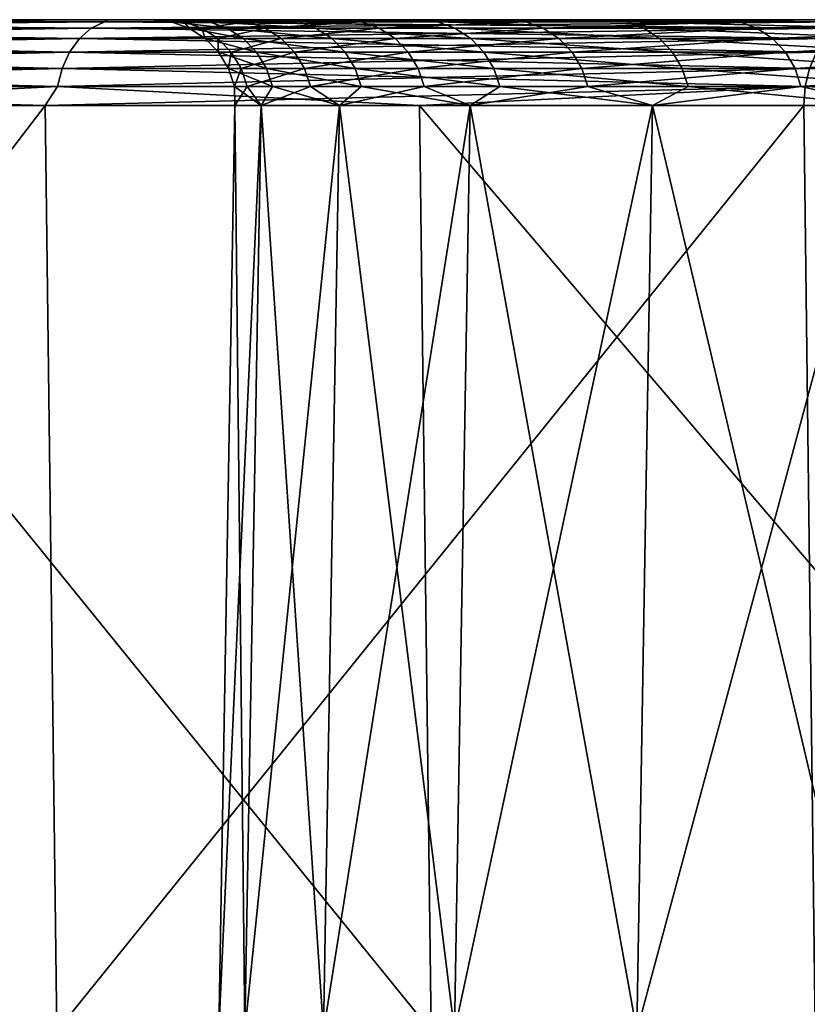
# Model space of a CAD drawing. Header units: millimetres. Extents: x -68 to 68, y 0 to 255.
# Tile 259 of 294: x -50.09 to -47.75, y 252.08 to 255. Entities that reach past the tile are written whole.
import ezdxf

# ---------------------------------------------------------------- set-up
doc = ezdxf.new("R2010")
doc.units = ezdxf.units.MM
doc.header["$LTSCALE"] = 52.148148
for name, color, linetype in [('63', 7, 'CONTINUOUS'), ('66', 7, 'CONTINUOUS'), ('67', 7, 'CONTINUOUS'), ('68', 7, 'CONTINUOUS'), ('70', 7, 'CONTINUOUS'), ('72', 7, 'CONTINUOUS'), ('73', 7, 'CONTINUOUS')]:
    doc.layers.add(name, color=color, linetype=linetype)

msp = doc.modelspace()

# ---------------------------------------------------------------- linework, layer by layer
at = {"layer": '63', "color": 7, "linetype": 'CONTINUOUS'}
for points in [[(-45.9187, 255, 19.0201), (-46.913, 255, 16.4154), (-67.293, 255, -0.8133), (-45.9187, 255, 19.0201)], [(-67.293, 255, -0.8133), (-46.913, 255, 16.4154), (-67.1752, 255, -4.0636), (-67.293, 255, -0.8133)], [(-44.78, 255, 21.5648), (-45.9187, 255, 19.0201), (-67.293, 255, -0.8133), (-44.78, 255, 21.5648)], [(-43.5004, 255, 24.0417), (-44.78, 255, 21.5648), (-67.293, 255, -0.8133), (-43.5004, 255, 24.0417)], [(-67.2538, 255, 2.4387), (-43.5004, 255, 24.0417), (-67.293, 255, -0.8133), (-67.2538, 255, 2.4387)], [(-42.0839, 255, 26.4431), (-43.5004, 255, 24.0417), (-67.2538, 255, 2.4387), (-42.0839, 255, 26.4431)], [(-40.5351, 255, 28.7611), (-42.0839, 255, 26.4431), (-67.2538, 255, 2.4387), (-40.5351, 255, 28.7611)], [(-38.8587, 255, 30.9887), (-40.5351, 255, 28.7611), (-67.2538, 255, 2.4387), (-38.8587, 255, 30.9887)], [(-67.0574, 255, 5.6852), (-38.8587, 255, 30.9887), (-67.2538, 255, 2.4387), (-67.0574, 255, 5.6852)], [(-46.913, 255, 16.4154), (-47.7596, 255, 13.7592), (-67.1752, 255, -4.0636), (-46.913, 255, 16.4154)], [(-67.1752, 255, -4.0636), (-47.7596, 255, 13.7592), (-66.9004, 255, -7.3043), (-67.1752, 255, -4.0636)], [(-37.0599, 255, 33.1188), (-38.8587, 255, 30.9887), (-67.0574, 255, 5.6852), (-37.0599, 255, 33.1188)], [(-35.1446, 255, 35.1446), (-37.0599, 255, 33.1188), (-67.0574, 255, 5.6852), (-35.1446, 255, 35.1446)], [(-2.4387, 255, 67.2538), (-35.1446, 255, 35.1446), (-67.0574, 255, 5.6852), (-2.4387, 255, 67.2538)], [(-5.6852, 255, 67.0574), (-2.4387, 255, 67.2538), (-67.0574, 255, 5.6852), (-5.6852, 255, 67.0574)], [(-66.7044, 255, 8.9183), (-5.6852, 255, 67.0574), (-67.0574, 255, 5.6852), (-66.7044, 255, 8.9183)], [(-48.4559, 255, 11.0596), (-48.9998, 255, 8.3252), (-66.9004, 255, -7.3043), (-48.4559, 255, 11.0596)], [(-66.9004, 255, -7.3043), (-48.9998, 255, 8.3252), (-66.4694, 255, -10.528), (-66.9004, 255, -7.3043)], [(-47.7596, 255, 13.7592), (-48.4559, 255, 11.0596), (-66.9004, 255, -7.3043), (-47.7596, 255, 13.7592)], [(-37.6815, 255, 37.2295), (-37.4413, 255, 37.4413), (-66.7044, 255, 8.9183), (-37.6815, 255, 37.2295)], [(-37.4413, 255, 37.4413), (-5.6852, 255, 67.0574), (-66.7044, 255, 8.9183), (-37.4413, 255, 37.4413)], [(-37.9464, 255, 37.0495), (-37.6815, 255, 37.2295), (-66.7044, 255, 8.9183), (-37.9464, 255, 37.0495)], [(-38.2317, 255, 36.9042), (-37.9464, 255, 37.0495), (-66.7044, 255, 8.9183), (-38.2317, 255, 36.9042)], [(-38.533, 255, 36.7957), (-38.2317, 255, 36.9042), (-66.7044, 255, 8.9183), (-38.533, 255, 36.7957)], [(-38.8455, 255, 36.7258), (-38.533, 255, 36.7957), (-66.7044, 255, 8.9183), (-38.8455, 255, 36.7258)], [(-39.1643, 255, 36.6957), (-38.8455, 255, 36.7258), (-66.7044, 255, 8.9183), (-39.1643, 255, 36.6957)], [(-66.1956, 255, 12.1307), (-39.1643, 255, 36.6957), (-66.7044, 255, 8.9183), (-66.1956, 255, 12.1307)], [(-49.3895, 255, 5.5647), (-49.6239, 255, 2.7867), (-66.4694, 255, -10.528), (-49.3895, 255, 5.5647)], [(-66.4694, 255, -10.528), (-49.6239, 255, 2.7867), (-65.8831, 255, -13.727), (-66.4694, 255, -10.528)], [(-48.9998, 255, 8.3252), (-49.3895, 255, 5.5647), (-66.4694, 255, -10.528), (-48.9998, 255, 8.3252)], [(-39.4844, 255, 36.7057), (-39.1643, 255, 36.6957), (-66.1956, 255, 12.1307), (-39.4844, 255, 36.7057)], [(-39.8007, 255, 36.7558), (-39.4844, 255, 36.7057), (-66.1956, 255, 12.1307), (-39.8007, 255, 36.7558)], [(-40.1082, 255, 36.8452), (-39.8007, 255, 36.7558), (-66.1956, 255, 12.1307), (-40.1082, 255, 36.8452)], [(-40.4021, 255, 36.9724), (-40.1082, 255, 36.8452), (-66.1956, 255, 12.1307), (-40.4021, 255, 36.9724)], [(-40.6777, 255, 37.1354), (-40.4021, 255, 36.9724), (-66.1956, 255, 12.1307), (-40.6777, 255, 37.1354)], [(-40.9308, 255, 37.3316), (-40.6777, 255, 37.1354), (-66.1956, 255, 12.1307), (-40.9308, 255, 37.3316)], [(-41.1572, 255, 37.5581), (-40.9308, 255, 37.3316), (-66.1956, 255, 12.1307), (-41.1572, 255, 37.5581)], [(-65.5323, 255, 15.3146), (-41.1572, 255, 37.5581), (-66.1956, 255, 12.1307), (-65.5323, 255, 15.3146)], [(-49.6239, 255, 2.7867), (-49.702, 255, -0.0002), (-65.8831, 255, -13.727), (-49.6239, 255, 2.7867)], [(-65.8831, 255, -13.727), (-49.702, 255, -0.0002), (-65.143, 255, -16.894), (-65.8831, 255, -13.727)], [(-41.3535, 255, 37.8111), (-41.1572, 255, 37.5581), (-65.5323, 255, 15.3146), (-41.3535, 255, 37.8111)], [(-41.5165, 255, 38.0867), (-41.3535, 255, 37.8111), (-65.5323, 255, 15.3146), (-41.5165, 255, 38.0867)], [(-41.6437, 255, 38.3806), (-41.5165, 255, 38.0867), (-65.5323, 255, 15.3146), (-41.6437, 255, 38.3806)], [(-41.733, 255, 38.6882), (-41.6437, 255, 38.3806), (-65.5323, 255, 15.3146), (-41.733, 255, 38.6882)], [(-41.7831, 255, 39.0045), (-41.733, 255, 38.6882), (-65.5323, 255, 15.3146), (-41.7831, 255, 39.0045)], [(-41.7932, 255, 39.3245), (-41.7831, 255, 39.0045), (-65.5323, 255, 15.3146), (-41.7932, 255, 39.3245)], [(-64.7158, 255, 18.4629), (-41.7932, 255, 39.3245), (-65.5323, 255, 15.3146), (-64.7158, 255, 18.4629)], [(-49.702, 255, -0.0002), (-49.6238, 255, -2.787), (-65.143, 255, -16.894), (-49.702, 255, -0.0002)], [(-65.143, 255, -16.894), (-49.6238, 255, -2.787), (-64.2507, 255, -20.0216), (-65.143, 255, -16.894)], [(-41.0475, 255, 41.0475), (-41.2593, 255, 40.8073), (-64.7158, 255, 18.4629), (-41.0475, 255, 41.0475)], [(-18.4629, 255, 64.7158), (-41.0475, 255, 41.0475), (-64.7158, 255, 18.4629), (-18.4629, 255, 64.7158)], [(-41.763, 255, 39.6433), (-41.7932, 255, 39.3245), (-64.7158, 255, 18.4629), (-41.763, 255, 39.6433)], [(-41.6932, 255, 39.9559), (-41.763, 255, 39.6433), (-64.7158, 255, 18.4629), (-41.6932, 255, 39.9559)], [(-41.5847, 255, 40.2572), (-41.6932, 255, 39.9559), (-64.7158, 255, 18.4629), (-41.5847, 255, 40.2572)], [(-41.4393, 255, 40.5425), (-41.5847, 255, 40.2572), (-64.7158, 255, 18.4629), (-41.4393, 255, 40.5425)], [(-41.2593, 255, 40.8073), (-41.4393, 255, 40.5425), (-64.7158, 255, 18.4629), (-41.2593, 255, 40.8073)], [(-63.7483, 255, 21.5679), (-18.4629, 255, 64.7158), (-64.7158, 255, 18.4629), (-63.7483, 255, 21.5679)], [(-49.3895, 255, -5.5651), (-48.9998, 255, -8.3257), (-64.2507, 255, -20.0216), (-49.3895, 255, -5.5651)], [(-64.2507, 255, -20.0216), (-48.9998, 255, -8.3257), (-63.2083, 255, -23.1024), (-64.2507, 255, -20.0216)], [(-49.6238, 255, -2.787), (-49.3895, 255, -5.5651), (-64.2507, 255, -20.0216), (-49.6238, 255, -2.787)], [(-21.5679, 255, 63.7483), (-18.4629, 255, 64.7158), (-63.7483, 255, 21.5679), (-21.5679, 255, 63.7483)], [(-62.6318, 255, 24.6227), (-21.5679, 255, 63.7483), (-63.7483, 255, 21.5679), (-62.6318, 255, 24.6227)], [(-48.9998, 255, -8.3257), (-48.4559, 255, -11.06), (-63.2083, 255, -23.1024), (-48.9998, 255, -8.3257)], [(-63.2083, 255, -23.1024), (-48.4559, 255, -11.06), (-62.0184, 255, -26.1293), (-63.2083, 255, -23.1024)], [(-24.6227, 255, 62.6318), (-21.5679, 255, 63.7483), (-62.6318, 255, 24.6227), (-24.6227, 255, 62.6318)], [(-61.369, 255, 27.6199), (-24.6227, 255, 62.6318), (-62.6318, 255, 24.6227), (-61.369, 255, 27.6199)], [(-48.4559, 255, -11.06), (-47.7595, 255, -13.7595), (-62.0184, 255, -26.1293), (-48.4559, 255, -11.06)], [(-62.0184, 255, -26.1293), (-47.7595, 255, -13.7595), (-60.6836, 255, -29.095), (-62.0184, 255, -26.1293)], [(-27.6199, 255, 61.369), (-24.6227, 255, 62.6318), (-61.369, 255, 27.6199), (-27.6199, 255, 61.369)], [(-59.963, 255, 30.5526), (-27.6199, 255, 61.369), (-61.369, 255, 27.6199), (-59.963, 255, 30.5526)], [(-47.7595, 255, -13.7595), (-46.9128, 255, -16.4158), (-60.6836, 255, -29.095), (-47.7595, 255, -13.7595)], [(-60.6836, 255, -29.095), (-46.9128, 255, -16.4158), (-59.207, 255, -31.993), (-60.6836, 255, -29.095)], [(-30.5526, 255, 59.963), (-27.6199, 255, 61.369), (-59.963, 255, 30.5526), (-30.5526, 255, 59.963)], [(-58.4168, 255, 33.4139), (-30.5526, 255, 59.963), (-59.963, 255, 30.5526), (-58.4168, 255, 33.4139)], [(-45.9186, 255, -19.0204), (-44.7799, 255, -21.5652), (-59.207, 255, -31.993), (-45.9186, 255, -19.0204)], [(-59.207, 255, -31.993), (-44.7799, 255, -21.5652), (-57.5922, 255, -34.8161), (-59.207, 255, -31.993)], [(-46.9128, 255, -16.4158), (-45.9186, 255, -19.0204), (-59.207, 255, -31.993), (-46.9128, 255, -16.4158)], [(-33.4139, 255, 58.4168), (-30.5526, 255, 59.963), (-58.4168, 255, 33.4139), (-33.4139, 255, 58.4168)], [(-56.7343, 255, 36.1972), (-33.4139, 255, 58.4168), (-58.4168, 255, 33.4139), (-56.7343, 255, 36.1972)], [(-44.7799, 255, -21.5652), (-43.5002, 255, -24.0421), (-57.5922, 255, -34.8161), (-44.7799, 255, -21.5652)], [(-57.5922, 255, -34.8161), (-43.5002, 255, -24.0421), (-55.8428, 255, -37.5579), (-57.5922, 255, -34.8161)], [(-36.1972, 255, 56.7343), (-33.4139, 255, 58.4168), (-56.7343, 255, 36.1972), (-36.1972, 255, 56.7343)], [(-54.9192, 255, 38.896), (-36.1972, 255, 56.7343), (-56.7343, 255, 36.1972), (-54.9192, 255, 38.896)], [(-43.5002, 255, -24.0421), (-42.0838, 255, -26.4433), (-55.8428, 255, -37.5579), (-43.5002, 255, -24.0421)], [(-55.8428, 255, -37.5579), (-42.0838, 255, -26.4433), (-53.9631, 255, -40.212), (-55.8428, 255, -37.5579)], [(-38.896, 255, 54.9192), (-36.1972, 255, 56.7343), (-54.9192, 255, 38.896), (-38.896, 255, 54.9192)], [(-52.9759, 255, 41.5039), (-38.896, 255, 54.9192), (-54.9192, 255, 38.896), (-52.9759, 255, 41.5039)], [(-42.0838, 255, -26.4433), (-40.5348, 255, -28.7614), (-53.9631, 255, -40.212), (-42.0838, 255, -26.4433)], [(-53.9631, 255, -40.212), (-40.5348, 255, -28.7614), (-51.9572, 255, -42.7722), (-53.9631, 255, -40.212)], [(-41.5039, 255, 52.9759), (-38.896, 255, 54.9192), (-52.9759, 255, 41.5039), (-41.5039, 255, 52.9759)], [(-50.9088, 255, 44.0149), (-41.5039, 255, 52.9759), (-52.9759, 255, 41.5039), (-50.9088, 255, 44.0149)], [(-40.5348, 255, -28.7614), (-38.8584, 255, -30.989), (-51.9572, 255, -42.7722), (-40.5348, 255, -28.7614)], [(-51.9572, 255, -42.7722), (-38.8584, 255, -30.989), (-49.8301, 255, -45.2325), (-51.9572, 255, -42.7722)], [(-44.0149, 255, 50.9088), (-41.5039, 255, 52.9759), (-50.9088, 255, 44.0149), (-44.0149, 255, 50.9088)], [(-48.7229, 255, 46.423), (-44.0149, 255, 50.9088), (-50.9088, 255, 44.0149), (-48.7229, 255, 46.423)], [(-41.2593, 255, -40.8073), (-41.0475, 255, -41.0475), (-49.8301, 255, -45.2325), (-41.2593, 255, -40.8073)], [(-41.0475, 255, -41.0475), (-47.5868, 255, -47.5868), (-49.8301, 255, -45.2325), (-41.0475, 255, -41.0475)], [(-41.4393, 255, -40.5425), (-41.2593, 255, -40.8073), (-49.8301, 255, -45.2325), (-41.4393, 255, -40.5425)], [(-41.5847, 255, -40.2572), (-41.4393, 255, -40.5425), (-49.8301, 255, -45.2325), (-41.5847, 255, -40.2572)], [(-41.6932, 255, -39.9559), (-41.5847, 255, -40.2572), (-49.8301, 255, -45.2325), (-41.6932, 255, -39.9559)], [(-41.763, 255, -39.6433), (-41.6932, 255, -39.9559), (-49.8301, 255, -45.2325), (-41.763, 255, -39.6433)], [(-41.7932, 255, -39.3245), (-41.763, 255, -39.6433), (-49.8301, 255, -45.2325), (-41.7932, 255, -39.3245)], [(-41.7831, 255, -39.0045), (-41.7932, 255, -39.3245), (-49.8301, 255, -45.2325), (-41.7831, 255, -39.0045)], [(-41.733, 255, -38.6882), (-41.7831, 255, -39.0045), (-49.8301, 255, -45.2325), (-41.733, 255, -38.6882)], [(-41.6437, 255, -38.3806), (-41.733, 255, -38.6882), (-49.8301, 255, -45.2325), (-41.6437, 255, -38.3806)], [(-41.5165, 255, -38.0867), (-41.6437, 255, -38.3806), (-49.8301, 255, -45.2325), (-41.5165, 255, -38.0867)], [(-41.3535, 255, -37.8111), (-41.5165, 255, -38.0867), (-49.8301, 255, -45.2325), (-41.3535, 255, -37.8111)], [(-41.1572, 255, -37.5581), (-41.3535, 255, -37.8111), (-49.8301, 255, -45.2325), (-41.1572, 255, -37.5581)], [(-40.9308, 255, -37.3316), (-41.1572, 255, -37.5581), (-49.8301, 255, -45.2325), (-40.9308, 255, -37.3316)], [(-37.0597, 255, -33.119), (-40.9308, 255, -37.3316), (-49.8301, 255, -45.2325), (-37.0597, 255, -33.119)], [(-38.8584, 255, -30.989), (-37.0597, 255, -33.119), (-49.8301, 255, -45.2325), (-38.8584, 255, -30.989)], [(-46.423, 255, 48.7229), (-44.0149, 255, 50.9088), (-48.7229, 255, 46.423), (-46.423, 255, 48.7229)]]:
    msp.add_3dface(points, dxfattribs=at)
at = {"layer": '66', "color": 7, "linetype": 'CONTINUOUS'}
for points in [[(-50.0154, 254.7456, -45.4002), (-52.1135, 252, -42.9003), (-52.1505, 254.7456, -42.9308), (-50.0154, 254.7456, -45.4002)], [(-49.98, 252, -45.368), (-52.1135, 252, -42.9003), (-50.0154, 254.7456, -45.4002), (-49.98, 252, -45.368)], [(-51.0616, 252, 44.1471), (-48.8691, 252, 46.5624), (-51.0979, 254.7456, 44.1784), (-51.0616, 252, 44.1471)], [(-51.0979, 254.7456, 44.1784), (-48.8691, 252, 46.5624), (-48.9038, 254.7456, 46.5955), (-51.0979, 254.7456, 44.1784)], [(-47.7636, 254.7456, -47.7636), (-49.98, 252, -45.368), (-50.0154, 254.7456, -45.4002), (-47.7636, 254.7456, -47.7636)], [(-47.7297, 252, -47.7297), (-49.98, 252, -45.368), (-47.7636, 254.7456, -47.7636), (-47.7297, 252, -47.7297)], [(-48.8691, 252, 46.5624), (-46.5624, 252, 48.8691), (-48.9038, 254.7456, 46.5955), (-48.8691, 252, 46.5624)], [(-48.9038, 254.7456, 46.5955), (-46.5624, 252, 48.8691), (-46.5955, 254.7456, 48.9038), (-48.9038, 254.7456, 46.5955)]]:
    msp.add_3dface(points, dxfattribs=at)
at = {"layer": '67', "color": 7, "linetype": 'CONTINUOUS'}
msp.add_3dface([(-47.7297, 252, -47.7297), (-47.7636, 254.7456, -47.7636), (-45.4002, 254.7456, -50.0154), (-47.7297, 252, -47.7297)], dxfattribs=at)
at = {"layer": '68', "color": 7, "linetype": 'CONTINUOUS'}
for points in [[(-49.4221, 252, 2.7755), (-49.5, 252, -0.0001), (-49.3743, 254.7456, 2.7728), (-49.4221, 252, 2.7755)], [(-49.5, 252, -0.0001), (-49.4221, 252, -2.7755), (-49.4521, 254.7456, 0), (-49.5, 252, -0.0001)], [(-49.3743, 254.7456, 2.7728), (-49.5, 252, -0.0001), (-49.4521, 254.7456, 0), (-49.3743, 254.7456, 2.7728)], [(-49.4521, 254.7456, 0), (-49.4221, 252, -2.7755), (-49.3743, 254.7456, -2.7728), (-49.4521, 254.7456, 0)], [(-49.1888, 252, 5.5422), (-49.4221, 252, 2.7755), (-49.1411, 254.7456, 5.5369), (-49.1888, 252, 5.5422)], [(-49.1411, 254.7456, 5.5369), (-49.4221, 252, 2.7755), (-49.3743, 254.7456, 2.7728), (-49.1411, 254.7456, 5.5369)], [(-49.4221, 252, -2.7755), (-49.1888, 252, -5.5422), (-49.3743, 254.7456, -2.7728), (-49.4221, 252, -2.7755)], [(-49.3743, 254.7456, -2.7728), (-49.1888, 252, -5.5422), (-49.1411, 254.7456, -5.5369), (-49.3743, 254.7456, -2.7728)], [(-48.8006, 252, 8.2916), (-49.1888, 252, 5.5422), (-48.7534, 254.7456, 8.2835), (-48.8006, 252, 8.2916)], [(-48.7534, 254.7456, 8.2835), (-49.1888, 252, 5.5422), (-49.1411, 254.7456, 5.5369), (-48.7534, 254.7456, 8.2835)], [(-49.1888, 252, -5.5422), (-48.8006, 252, -8.2916), (-49.1411, 254.7456, -5.5369), (-49.1888, 252, -5.5422)], [(-49.1411, 254.7456, -5.5369), (-48.8006, 252, -8.2916), (-48.7534, 254.7456, -8.2835), (-49.1411, 254.7456, -5.5369)], [(-48.2589, 252, 11.0149), (-48.8006, 252, 8.2916), (-48.2122, 254.7456, 11.0041), (-48.2589, 252, 11.0149)], [(-48.2122, 254.7456, 11.0041), (-48.8006, 252, 8.2916), (-48.7534, 254.7456, 8.2835), (-48.2122, 254.7456, 11.0041)], [(-48.8006, 252, -8.2916), (-48.2589, 252, -11.0148), (-48.7534, 254.7456, -8.2835), (-48.8006, 252, -8.2916)], [(-48.7534, 254.7456, -8.2835), (-48.2589, 252, -11.0148), (-48.2122, 254.7456, -11.0041), (-48.7534, 254.7456, -8.2835)], [(-47.5654, 252, 13.7034), (-48.2589, 252, 11.0149), (-47.5194, 254.7456, 13.6901), (-47.5654, 252, 13.7034)], [(-47.5194, 254.7456, 13.6901), (-48.2589, 252, 11.0149), (-48.2122, 254.7456, 11.0041), (-47.5194, 254.7456, 13.6901)], [(-48.2589, 252, -11.0148), (-47.5654, 252, -13.7034), (-48.2122, 254.7456, -11.0041), (-48.2589, 252, -11.0148)], [(-48.2122, 254.7456, -11.0041), (-47.5654, 252, -13.7034), (-47.5194, 254.7456, -13.6901), (-48.2122, 254.7456, -11.0041)]]:
    msp.add_3dface(points, dxfattribs=at)
at = {"layer": '70', "color": 7, "linetype": 'CONTINUOUS'}
for points in [[(-49.6238, 255, -2.787), (-49.702, 255, -0.0002), (-49.6411, 254.9936, -0.684), (-49.6238, 255, -2.787)], [(-49.702, 255, -0.0002), (-49.6239, 255, 2.7867), (-49.6034, 254.9936, 2.0516), (-49.702, 255, -0.0002)], [(-49.6411, 254.9936, -0.684), (-49.702, 255, -0.0002), (-49.6034, 254.9936, 2.0516), (-49.6411, 254.9936, -0.684)], [(-49.528, 254.9936, -3.4176), (-49.6238, 255, -2.787), (-49.6411, 254.9936, -0.684), (-49.528, 254.9936, -3.4176)], [(-49.528, 254.9936, -3.4176), (-49.6411, 254.9936, -0.684), (-49.4747, 254.9747, -3.4139), (-49.528, 254.9936, -3.4176)], [(-49.6411, 254.9936, -0.684), (-49.6034, 254.9936, 2.0516), (-49.5877, 254.9747, -0.6833), (-49.6411, 254.9936, -0.684)], [(-49.4747, 254.9747, -3.4139), (-49.6411, 254.9936, -0.684), (-49.5877, 254.9747, -0.6833), (-49.4747, 254.9747, -3.4139)], [(-49.6239, 255, 2.7867), (-49.3895, 255, 5.5647), (-49.415, 254.9936, 4.781), (-49.6239, 255, 2.7867)], [(-49.6034, 254.9936, 2.0516), (-49.6239, 255, 2.7867), (-49.415, 254.9936, 4.781), (-49.6034, 254.9936, 2.0516)], [(-49.3895, 255, -5.5651), (-49.6238, 255, -2.787), (-49.528, 254.9936, -3.4176), (-49.3895, 255, -5.5651)], [(-49.6034, 254.9936, 2.0516), (-49.415, 254.9936, 4.781), (-49.55, 254.9747, 2.0494), (-49.6034, 254.9936, 2.0516)], [(-49.5877, 254.9747, -0.6833), (-49.6034, 254.9936, 2.0516), (-49.55, 254.9747, 2.0494), (-49.5877, 254.9747, -0.6833)], [(-49.4747, 254.9747, -3.4139), (-49.5877, 254.9747, -0.6833), (-49.4271, 254.9442, -3.4107), (-49.4747, 254.9747, -3.4139)], [(-49.5877, 254.9747, -0.6833), (-49.55, 254.9747, 2.0494), (-49.5399, 254.9442, -0.6826), (-49.5877, 254.9747, -0.6833)], [(-49.4271, 254.9442, -3.4107), (-49.5877, 254.9747, -0.6833), (-49.5399, 254.9442, -0.6826), (-49.4271, 254.9442, -3.4107)], [(-49.55, 254.9747, 2.0494), (-49.415, 254.9936, 4.781), (-49.3619, 254.9747, 4.7759), (-49.55, 254.9747, 2.0494)], [(-49.55, 254.9747, 2.0494), (-49.3619, 254.9747, 4.7759), (-49.5023, 254.9442, 2.0474), (-49.55, 254.9747, 2.0494)], [(-49.5399, 254.9442, -0.6826), (-49.55, 254.9747, 2.0494), (-49.5023, 254.9442, 2.0474), (-49.5399, 254.9442, -0.6826)], [(-49.2645, 254.9936, -6.1408), (-49.3895, 255, -5.5651), (-49.528, 254.9936, -3.4176), (-49.2645, 254.9936, -6.1408)], [(-49.2645, 254.9936, -6.1408), (-49.528, 254.9936, -3.4176), (-49.2116, 254.9747, -6.1342), (-49.2645, 254.9936, -6.1408)], [(-49.2116, 254.9747, -6.1342), (-49.528, 254.9936, -3.4176), (-49.4747, 254.9747, -3.4139), (-49.2116, 254.9747, -6.1342)], [(-49.5023, 254.9442, 2.0474), (-49.3619, 254.9747, 4.7759), (-49.3143, 254.9442, 4.7713), (-49.5023, 254.9442, 2.0474)], [(-49.2116, 254.9747, -6.1342), (-49.4747, 254.9747, -3.4139), (-49.1641, 254.9442, -6.1283), (-49.2116, 254.9747, -6.1342)], [(-49.1641, 254.9442, -6.1283), (-49.4747, 254.9747, -3.4139), (-49.4271, 254.9442, -3.4107), (-49.1641, 254.9442, -6.1283)], [(-49.415, 254.9936, 4.781), (-49.3895, 255, 5.5647), (-49.0766, 254.9936, 7.4959), (-49.415, 254.9936, 4.781)], [(-49.415, 254.9936, 4.781), (-49.0766, 254.9936, 7.4959), (-49.3619, 254.9747, 4.7759), (-49.415, 254.9936, 4.781)], [(-48.9998, 255, -8.3257), (-49.3895, 255, -5.5651), (-49.2645, 254.9936, -6.1408), (-48.9998, 255, -8.3257)], [(-49.3895, 255, 5.5647), (-48.9998, 255, 8.3252), (-49.0766, 254.9936, 7.4959), (-49.3895, 255, 5.5647)], [(-49.3619, 254.9747, 4.7759), (-49.0766, 254.9936, 7.4959), (-49.0238, 254.9747, 7.4879), (-49.3619, 254.9747, 4.7759)], [(-49.3619, 254.9747, 4.7759), (-49.0238, 254.9747, 7.4879), (-49.3143, 254.9442, 4.7713), (-49.3619, 254.9747, 4.7759)], [(-49.3143, 254.9442, 4.7713), (-49.0238, 254.9747, 7.4879), (-48.9766, 254.9442, 7.4807), (-49.3143, 254.9442, 4.7713)], [(-48.8515, 254.9936, -8.8454), (-48.9998, 255, -8.3257), (-49.2645, 254.9936, -6.1408), (-48.8515, 254.9936, -8.8454)], [(-48.8515, 254.9936, -8.8454), (-49.2645, 254.9936, -6.1408), (-48.7989, 254.9747, -8.8359), (-48.8515, 254.9936, -8.8454)], [(-48.7989, 254.9747, -8.8359), (-49.2645, 254.9936, -6.1408), (-49.2116, 254.9747, -6.1342), (-48.7989, 254.9747, -8.8359)], [(-48.7989, 254.9747, -8.8359), (-49.2116, 254.9747, -6.1342), (-48.7519, 254.9442, -8.8273), (-48.7989, 254.9747, -8.8359)], [(-48.7519, 254.9442, -8.8273), (-49.2116, 254.9747, -6.1342), (-49.1641, 254.9442, -6.1283), (-48.7519, 254.9442, -8.8273)], [(-49.0766, 254.9936, 7.4959), (-48.9998, 255, 8.3252), (-48.5892, 254.9936, 10.1881), (-49.0766, 254.9936, 7.4959)], [(-49.0766, 254.9936, 7.4959), (-48.5892, 254.9936, 10.1881), (-49.0238, 254.9747, 7.4879), (-49.0766, 254.9936, 7.4959)], [(-49.0238, 254.9747, 7.4879), (-48.5892, 254.9936, 10.1881), (-48.5369, 254.9747, 10.1771), (-49.0238, 254.9747, 7.4879)], [(-49.0238, 254.9747, 7.4879), (-48.5369, 254.9747, 10.1771), (-48.9766, 254.9442, 7.4807), (-49.0238, 254.9747, 7.4879)], [(-48.4559, 255, -11.06), (-48.9998, 255, -8.3257), (-48.8515, 254.9936, -8.8454), (-48.4559, 255, -11.06)], [(-48.9998, 255, 8.3252), (-48.4559, 255, 11.0596), (-48.5892, 254.9936, 10.1881), (-48.9998, 255, 8.3252)], [(-48.9766, 254.9442, 7.4807), (-48.5369, 254.9747, 10.1771), (-48.4902, 254.9442, 10.1673), (-48.9766, 254.9442, 7.4807)], [(-48.29, 254.9936, -11.5231), (-48.4559, 255, -11.06), (-48.8515, 254.9936, -8.8454), (-48.29, 254.9936, -11.5231)], [(-48.29, 254.9936, -11.5231), (-48.8515, 254.9936, -8.8454), (-48.2381, 254.9747, -11.5107), (-48.29, 254.9936, -11.5231)], [(-48.2381, 254.9747, -11.5107), (-48.8515, 254.9936, -8.8454), (-48.7989, 254.9747, -8.8359), (-48.2381, 254.9747, -11.5107)], [(-48.2381, 254.9747, -11.5107), (-48.7989, 254.9747, -8.8359), (-48.1916, 254.9442, -11.4996), (-48.2381, 254.9747, -11.5107)], [(-48.1916, 254.9442, -11.4996), (-48.7989, 254.9747, -8.8359), (-48.7519, 254.9442, -8.8273), (-48.1916, 254.9442, -11.4996)], [(-48.5892, 254.9936, 10.1881), (-48.4559, 255, 11.0596), (-47.9542, 254.9936, 12.8493), (-48.5892, 254.9936, 10.1881)], [(-48.5892, 254.9936, 10.1881), (-47.9542, 254.9936, 12.8493), (-48.5369, 254.9747, 10.1771), (-48.5892, 254.9936, 10.1881)], [(-48.5369, 254.9747, 10.1771), (-47.9542, 254.9936, 12.8493), (-47.9026, 254.9747, 12.8355), (-48.5369, 254.9747, 10.1771)], [(-48.5369, 254.9747, 10.1771), (-47.9026, 254.9747, 12.8355), (-48.4902, 254.9442, 10.1673), (-48.5369, 254.9747, 10.1771)], [(-48.4902, 254.9442, 10.1673), (-47.9026, 254.9747, 12.8355), (-47.8564, 254.9442, 12.8231), (-48.4902, 254.9442, 10.1673)], [(-47.7595, 255, -13.7595), (-48.4559, 255, -11.06), (-48.29, 254.9936, -11.5231), (-47.7595, 255, -13.7595)], [(-48.4559, 255, 11.0596), (-47.7596, 255, 13.7592), (-47.9542, 254.9936, 12.8493), (-48.4559, 255, 11.0596)], [(-47.5819, 254.9936, -14.1657), (-47.7595, 255, -13.7595), (-48.29, 254.9936, -11.5231), (-47.5819, 254.9936, -14.1657)], [(-47.5819, 254.9936, -14.1657), (-48.29, 254.9936, -11.5231), (-47.5307, 254.9747, -14.1505), (-47.5819, 254.9936, -14.1657)], [(-47.5307, 254.9747, -14.1505), (-48.29, 254.9936, -11.5231), (-48.2381, 254.9747, -11.5107), (-47.5307, 254.9747, -14.1505)], [(-47.5307, 254.9747, -14.1505), (-48.2381, 254.9747, -11.5107), (-47.4849, 254.9442, -14.1369), (-47.5307, 254.9747, -14.1505)], [(-47.4849, 254.9442, -14.1369), (-48.2381, 254.9747, -11.5107), (-48.1916, 254.9442, -11.4996), (-47.4849, 254.9442, -14.1369)], [(-47.9542, 254.9936, 12.8493), (-47.7596, 255, 13.7592), (-47.1735, 254.9936, 15.4715), (-47.9542, 254.9936, 12.8493)], [(-47.9542, 254.9936, 12.8493), (-47.1735, 254.9936, 15.4715), (-47.9026, 254.9747, 12.8355), (-47.9542, 254.9936, 12.8493)], [(-47.9026, 254.9747, 12.8355), (-47.1735, 254.9936, 15.4715), (-47.1228, 254.9747, 15.4548), (-47.9026, 254.9747, 12.8355)], [(-47.9026, 254.9747, 12.8355), (-47.1228, 254.9747, 15.4548), (-47.8564, 254.9442, 12.8231), (-47.9026, 254.9747, 12.8355)], [(-47.8564, 254.9442, 12.8231), (-47.1228, 254.9747, 15.4548), (-47.0774, 254.9442, 15.4399), (-47.8564, 254.9442, 12.8231)], [(-47.7596, 255, 13.7592), (-46.913, 255, 16.4154), (-47.1735, 254.9936, 15.4715), (-47.7596, 255, 13.7592)], [(-46.9128, 255, -16.4158), (-47.7595, 255, -13.7595), (-47.5819, 254.9936, -14.1657), (-46.9128, 255, -16.4158)], [(-49.4271, 254.9442, -3.4107), (-49.5399, 254.9442, -0.6826), (-49.3875, 254.9038, -3.4079), (-49.4271, 254.9442, -3.4107)], [(-49.5399, 254.9442, -0.6826), (-49.5023, 254.9442, 2.0474), (-49.5002, 254.9038, -0.6821), (-49.5399, 254.9442, -0.6826)], [(-49.3875, 254.9038, -3.4079), (-49.5399, 254.9442, -0.6826), (-49.5002, 254.9038, -0.6821), (-49.3875, 254.9038, -3.4079)], [(-49.5023, 254.9442, 2.0474), (-49.3143, 254.9442, 4.7713), (-49.4626, 254.9038, 2.0458), (-49.5023, 254.9442, 2.0474)], [(-49.5002, 254.9038, -0.6821), (-49.5023, 254.9442, 2.0474), (-49.4626, 254.9038, 2.0458), (-49.5002, 254.9038, -0.6821)], [(-49.4626, 254.9038, 2.0458), (-49.3143, 254.9442, 4.7713), (-49.2748, 254.9038, 4.7675), (-49.4626, 254.9038, 2.0458)], [(-49.1641, 254.9442, -6.1283), (-49.4271, 254.9442, -3.4107), (-49.1248, 254.9038, -6.1234), (-49.1641, 254.9442, -6.1283)], [(-49.1248, 254.9038, -6.1234), (-49.4271, 254.9442, -3.4107), (-49.3875, 254.9038, -3.4079), (-49.1248, 254.9038, -6.1234)], [(-49.3143, 254.9442, 4.7713), (-48.9766, 254.9442, 7.4807), (-49.2748, 254.9038, 4.7675), (-49.3143, 254.9442, 4.7713)], [(-49.2748, 254.9038, 4.7675), (-48.9766, 254.9442, 7.4807), (-48.9374, 254.9038, 7.4747), (-49.2748, 254.9038, 4.7675)], [(-48.7519, 254.9442, -8.8273), (-49.1641, 254.9442, -6.1283), (-48.7128, 254.9038, -8.8203), (-48.7519, 254.9442, -8.8273)], [(-48.7128, 254.9038, -8.8203), (-49.1641, 254.9442, -6.1283), (-49.1248, 254.9038, -6.1234), (-48.7128, 254.9038, -8.8203)], [(-48.9766, 254.9442, 7.4807), (-48.4902, 254.9442, 10.1673), (-48.9374, 254.9038, 7.4747), (-48.9766, 254.9442, 7.4807)], [(-48.9374, 254.9038, 7.4747), (-48.4902, 254.9442, 10.1673), (-48.4513, 254.9038, 10.1592), (-48.9374, 254.9038, 7.4747)], [(-48.1916, 254.9442, -11.4996), (-48.7519, 254.9442, -8.8273), (-48.153, 254.9038, -11.4904), (-48.1916, 254.9442, -11.4996)], [(-48.153, 254.9038, -11.4904), (-48.7519, 254.9442, -8.8273), (-48.7128, 254.9038, -8.8203), (-48.153, 254.9038, -11.4904)], [(-48.4902, 254.9442, 10.1673), (-47.8564, 254.9442, 12.8231), (-48.4513, 254.9038, 10.1592), (-48.4902, 254.9442, 10.1673)], [(-48.4513, 254.9038, 10.1592), (-47.8564, 254.9442, 12.8231), (-47.8181, 254.9038, 12.8128), (-48.4513, 254.9038, 10.1592)], [(-47.4849, 254.9442, -14.1369), (-48.1916, 254.9442, -11.4996), (-47.4469, 254.9038, -14.1255), (-47.4849, 254.9442, -14.1369)], [(-47.4469, 254.9038, -14.1255), (-48.1916, 254.9442, -11.4996), (-48.153, 254.9038, -11.4904), (-47.4469, 254.9038, -14.1255)], [(-47.8564, 254.9442, 12.8231), (-47.0774, 254.9442, 15.4399), (-47.8181, 254.9038, 12.8128), (-47.8564, 254.9442, 12.8231)], [(-47.8181, 254.9038, 12.8128), (-47.0774, 254.9442, 15.4399), (-47.0396, 254.9038, 15.4276), (-47.8181, 254.9038, 12.8128)], [(-49.3875, 254.9038, -3.4079), (-49.5002, 254.9038, -0.6821), (-49.358, 254.8554, -3.4059), (-49.3875, 254.9038, -3.4079)], [(-49.5002, 254.9038, -0.6821), (-49.4626, 254.9038, 2.0458), (-49.4707, 254.8554, -0.6817), (-49.5002, 254.9038, -0.6821)], [(-49.358, 254.8554, -3.4059), (-49.5002, 254.9038, -0.6821), (-49.4707, 254.8554, -0.6817), (-49.358, 254.8554, -3.4059)], [(-49.4707, 254.8554, -0.6817), (-49.4626, 254.9038, 2.0458), (-49.4331, 254.8554, 2.0446), (-49.4707, 254.8554, -0.6817)], [(-49.4626, 254.9038, 2.0458), (-49.2748, 254.9038, 4.7675), (-49.4331, 254.8554, 2.0446), (-49.4626, 254.9038, 2.0458)], [(-49.4331, 254.8554, 2.0446), (-49.2748, 254.9038, 4.7675), (-49.2454, 254.8554, 4.7646), (-49.4331, 254.8554, 2.0446)], [(-49.1248, 254.9038, -6.1234), (-49.3875, 254.9038, -3.4079), (-49.0954, 254.8554, -6.1197), (-49.1248, 254.9038, -6.1234)], [(-49.0954, 254.8554, -6.1197), (-49.3875, 254.9038, -3.4079), (-49.358, 254.8554, -3.4059), (-49.0954, 254.8554, -6.1197)], [(-49.2748, 254.9038, 4.7675), (-48.9374, 254.9038, 7.4747), (-49.2454, 254.8554, 4.7646), (-49.2748, 254.9038, 4.7675)], [(-49.2454, 254.8554, 4.7646), (-48.9374, 254.9038, 7.4747), (-48.9082, 254.8554, 7.4702), (-49.2454, 254.8554, 4.7646)], [(-48.7128, 254.9038, -8.8203), (-49.1248, 254.9038, -6.1234), (-48.6837, 254.8554, -8.815), (-48.7128, 254.9038, -8.8203)], [(-48.6837, 254.8554, -8.815), (-49.1248, 254.9038, -6.1234), (-49.0954, 254.8554, -6.1197), (-48.6837, 254.8554, -8.815)], [(-48.9374, 254.9038, 7.4747), (-48.4513, 254.9038, 10.1592), (-48.9082, 254.8554, 7.4702), (-48.9374, 254.9038, 7.4747)], [(-48.9082, 254.8554, 7.4702), (-48.4513, 254.9038, 10.1592), (-48.4224, 254.8554, 10.1531), (-48.9082, 254.8554, 7.4702)], [(-48.153, 254.9038, -11.4904), (-48.7128, 254.9038, -8.8203), (-48.1242, 254.8554, -11.4835), (-48.153, 254.9038, -11.4904)], [(-48.1242, 254.8554, -11.4835), (-48.7128, 254.9038, -8.8203), (-48.6837, 254.8554, -8.815), (-48.1242, 254.8554, -11.4835)], [(-48.4513, 254.9038, 10.1592), (-47.8181, 254.9038, 12.8128), (-48.4224, 254.8554, 10.1531), (-48.4513, 254.9038, 10.1592)], [(-48.4224, 254.8554, 10.1531), (-47.8181, 254.9038, 12.8128), (-47.7895, 254.8554, 12.8052), (-48.4224, 254.8554, 10.1531)], [(-47.4469, 254.9038, -14.1255), (-48.153, 254.9038, -11.4904), (-47.4185, 254.8554, -14.1171), (-47.4469, 254.9038, -14.1255)], [(-47.4185, 254.8554, -14.1171), (-48.153, 254.9038, -11.4904), (-48.1242, 254.8554, -11.4835), (-47.4185, 254.8554, -14.1171)], [(-47.8181, 254.9038, 12.8128), (-47.0396, 254.9038, 15.4276), (-47.7895, 254.8554, 12.8052), (-47.8181, 254.9038, 12.8128)], [(-47.7895, 254.8554, 12.8052), (-47.0396, 254.9038, 15.4276), (-47.0116, 254.8554, 15.4183), (-47.7895, 254.8554, 12.8052)], [(-49.358, 254.8554, -3.4059), (-49.4707, 254.8554, -0.6817), (-49.3401, 254.8017, -3.4047), (-49.358, 254.8554, -3.4059)], [(-49.4707, 254.8554, -0.6817), (-49.4331, 254.8554, 2.0446), (-49.4527, 254.8017, -0.6814), (-49.4707, 254.8554, -0.6817)], [(-49.3401, 254.8017, -3.4047), (-49.4707, 254.8554, -0.6817), (-49.4527, 254.8017, -0.6814), (-49.3401, 254.8017, -3.4047)], [(-49.4527, 254.8017, -0.6814), (-49.4331, 254.8554, 2.0446), (-49.4152, 254.8017, 2.0438), (-49.4527, 254.8017, -0.6814)], [(-49.4331, 254.8554, 2.0446), (-49.2454, 254.8554, 4.7646), (-49.4152, 254.8017, 2.0438), (-49.4331, 254.8554, 2.0446)], [(-49.4152, 254.8017, 2.0438), (-49.2454, 254.8554, 4.7646), (-49.2276, 254.8017, 4.7629), (-49.4152, 254.8017, 2.0438)], [(-49.0954, 254.8554, -6.1197), (-49.358, 254.8554, -3.4059), (-49.0776, 254.8017, -6.1175), (-49.0954, 254.8554, -6.1197)], [(-49.0776, 254.8017, -6.1175), (-49.358, 254.8554, -3.4059), (-49.3401, 254.8017, -3.4047), (-49.0776, 254.8017, -6.1175)], [(-49.2454, 254.8554, 4.7646), (-48.9082, 254.8554, 7.4702), (-49.2276, 254.8017, 4.7629), (-49.2454, 254.8554, 4.7646)], [(-49.2276, 254.8017, 4.7629), (-48.9082, 254.8554, 7.4702), (-48.8904, 254.8017, 7.4675), (-49.2276, 254.8017, 4.7629)], [(-48.6837, 254.8554, -8.815), (-49.0954, 254.8554, -6.1197), (-48.6661, 254.8017, -8.8118), (-48.6837, 254.8554, -8.815)], [(-48.6661, 254.8017, -8.8118), (-49.0954, 254.8554, -6.1197), (-49.0776, 254.8017, -6.1175), (-48.6661, 254.8017, -8.8118)], [(-48.9082, 254.8554, 7.4702), (-48.4224, 254.8554, 10.1531), (-48.8904, 254.8017, 7.4675), (-48.9082, 254.8554, 7.4702)], [(-48.8904, 254.8017, 7.4675), (-48.4224, 254.8554, 10.1531), (-48.4048, 254.8017, 10.1494), (-48.8904, 254.8017, 7.4675)], [(-48.1242, 254.8554, -11.4835), (-48.6837, 254.8554, -8.815), (-48.1068, 254.8017, -11.4793), (-48.1242, 254.8554, -11.4835)], [(-48.1068, 254.8017, -11.4793), (-48.6837, 254.8554, -8.815), (-48.6661, 254.8017, -8.8118), (-48.1068, 254.8017, -11.4793)], [(-48.4224, 254.8554, 10.1531), (-47.7895, 254.8554, 12.8052), (-48.4048, 254.8017, 10.1494), (-48.4224, 254.8554, 10.1531)], [(-48.4048, 254.8017, 10.1494), (-47.7895, 254.8554, 12.8052), (-47.7722, 254.8017, 12.8005), (-48.4048, 254.8017, 10.1494)], [(-47.4185, 254.8554, -14.1171), (-48.1242, 254.8554, -11.4835), (-47.4014, 254.8017, -14.112), (-47.4185, 254.8554, -14.1171)], [(-47.4014, 254.8017, -14.112), (-48.1242, 254.8554, -11.4835), (-48.1068, 254.8017, -11.4793), (-47.4014, 254.8017, -14.112)], [(-47.7895, 254.8554, 12.8052), (-47.0116, 254.8554, 15.4183), (-47.7722, 254.8017, 12.8005), (-47.7895, 254.8554, 12.8052)], [(-47.7722, 254.8017, 12.8005), (-47.0116, 254.8554, 15.4183), (-46.9945, 254.8017, 15.4128), (-47.7722, 254.8017, 12.8005)], [(-49.4521, 254.7456, 0), (-49.3743, 254.7456, -2.7728), (-49.4527, 254.8017, -0.6814), (-49.4521, 254.7456, 0)], [(-49.4521, 254.7456, 0), (-49.4527, 254.8017, -0.6814), (-49.4152, 254.8017, 2.0438), (-49.4521, 254.7456, 0)], [(-49.3743, 254.7456, -2.7728), (-49.3401, 254.8017, -3.4047), (-49.4527, 254.8017, -0.6814), (-49.3743, 254.7456, -2.7728)], [(-49.3743, 254.7456, 2.7728), (-49.4521, 254.7456, 0), (-49.4152, 254.8017, 2.0438), (-49.3743, 254.7456, 2.7728)], [(-49.3743, 254.7456, 2.7728), (-49.4152, 254.8017, 2.0438), (-49.2276, 254.8017, 4.7629), (-49.3743, 254.7456, 2.7728)], [(-49.1411, 254.7456, 5.5369), (-49.3743, 254.7456, 2.7728), (-49.2276, 254.8017, 4.7629), (-49.1411, 254.7456, 5.5369)], [(-49.3743, 254.7456, -2.7728), (-49.1411, 254.7456, -5.5369), (-49.3401, 254.8017, -3.4047), (-49.3743, 254.7456, -2.7728)], [(-49.1411, 254.7456, -5.5369), (-49.0776, 254.8017, -6.1175), (-49.3401, 254.8017, -3.4047), (-49.1411, 254.7456, -5.5369)], [(-49.1411, 254.7456, 5.5369), (-49.2276, 254.8017, 4.7629), (-48.8904, 254.8017, 7.4675), (-49.1411, 254.7456, 5.5369)], [(-48.7534, 254.7456, 8.2835), (-49.1411, 254.7456, 5.5369), (-48.8904, 254.8017, 7.4675), (-48.7534, 254.7456, 8.2835)], [(-49.1411, 254.7456, -5.5369), (-48.7534, 254.7456, -8.2835), (-49.0776, 254.8017, -6.1175), (-49.1411, 254.7456, -5.5369)], [(-48.7534, 254.7456, -8.2835), (-48.6661, 254.8017, -8.8118), (-49.0776, 254.8017, -6.1175), (-48.7534, 254.7456, -8.2835)], [(-48.7534, 254.7456, 8.2835), (-48.8904, 254.8017, 7.4675), (-48.4048, 254.8017, 10.1494), (-48.7534, 254.7456, 8.2835)], [(-48.2122, 254.7456, 11.0041), (-48.7534, 254.7456, 8.2835), (-48.4048, 254.8017, 10.1494), (-48.2122, 254.7456, 11.0041)], [(-48.7534, 254.7456, -8.2835), (-48.2122, 254.7456, -11.0041), (-48.6661, 254.8017, -8.8118), (-48.7534, 254.7456, -8.2835)], [(-48.2122, 254.7456, -11.0041), (-48.1068, 254.8017, -11.4793), (-48.6661, 254.8017, -8.8118), (-48.2122, 254.7456, -11.0041)], [(-48.2122, 254.7456, 11.0041), (-48.4048, 254.8017, 10.1494), (-47.7722, 254.8017, 12.8005), (-48.2122, 254.7456, 11.0041)], [(-47.5194, 254.7456, 13.6901), (-48.2122, 254.7456, 11.0041), (-47.7722, 254.8017, 12.8005), (-47.5194, 254.7456, 13.6901)], [(-48.2122, 254.7456, -11.0041), (-47.5194, 254.7456, -13.6901), (-48.1068, 254.8017, -11.4793), (-48.2122, 254.7456, -11.0041)], [(-47.5194, 254.7456, -13.6901), (-47.4014, 254.8017, -14.112), (-48.1068, 254.8017, -11.4793), (-47.5194, 254.7456, -13.6901)], [(-47.5194, 254.7456, 13.6901), (-47.7722, 254.8017, 12.8005), (-46.9945, 254.8017, 15.4128), (-47.5194, 254.7456, 13.6901)]]:
    msp.add_3dface(points, dxfattribs=at)
at = {"layer": '72', "color": 7, "linetype": 'CONTINUOUS'}
for points in [[(-47.747, 254.8557, -47.747), (-45.4211, 254.8557, -49.9649), (-47.7598, 254.802, -47.7598), (-47.747, 254.8557, -47.747)], [(-47.7598, 254.802, -47.7598), (-45.4211, 254.8557, -49.9649), (-45.4332, 254.802, -49.9782), (-47.7598, 254.802, -47.7598)], [(-45.4002, 254.7456, -50.0154), (-47.7636, 254.7456, -47.7636), (-45.4332, 254.802, -49.9782), (-45.4002, 254.7456, -50.0154)], [(-47.7636, 254.7456, -47.7636), (-47.7598, 254.802, -47.7598), (-45.4332, 254.802, -49.9782), (-47.7636, 254.7456, -47.7636)]]:
    msp.add_3dface(points, dxfattribs=at)
at = {"layer": '73', "color": 7, "linetype": 'CONTINUOUS'}
for points in [[(-49.9135, 254.9444, 45.3744), (-51.9791, 254.9748, 42.9176), (-52.016, 254.9444, 42.948), (-49.9135, 254.9444, 45.3744)], [(-51.9791, 254.9748, -42.9176), (-49.8782, 254.9748, -45.3423), (-52.016, 254.9444, -42.948), (-51.9791, 254.9748, -42.9176)], [(-52.016, 254.9444, -42.948), (-49.8782, 254.9748, -45.3423), (-49.9135, 254.9444, -45.3744), (-52.016, 254.9444, -42.948)], [(-49.8782, 254.9748, 45.3423), (-51.9379, 254.9937, 42.8836), (-51.9791, 254.9748, 42.9176), (-49.8782, 254.9748, 45.3423)], [(-51.9379, 254.9937, -42.8836), (-49.8386, 254.9937, -45.3063), (-51.9791, 254.9748, -42.9176), (-51.9379, 254.9937, -42.8836)], [(-51.9791, 254.9748, -42.9176), (-49.8386, 254.9937, -45.3063), (-49.8782, 254.9748, -45.3423), (-51.9791, 254.9748, -42.9176)], [(-49.8782, 254.9748, 45.3423), (-51.9791, 254.9748, 42.9176), (-49.9135, 254.9444, 45.3744), (-49.8782, 254.9748, 45.3423)], [(-51.9572, 255, -42.7722), (-49.8301, 255, -45.2325), (-51.9379, 254.9937, -42.8836), (-51.9572, 255, -42.7722)], [(-49.8386, 254.9937, 45.3063), (-50.9088, 255, 44.0149), (-51.9379, 254.9937, 42.8836), (-49.8386, 254.9937, 45.3063)], [(-51.9379, 254.9937, -42.8836), (-49.8301, 255, -45.2325), (-49.8386, 254.9937, -45.3063), (-51.9379, 254.9937, -42.8836)], [(-49.8386, 254.9937, 45.3063), (-51.9379, 254.9937, 42.8836), (-49.8782, 254.9748, 45.3423), (-49.8386, 254.9937, 45.3063)], [(-48.7229, 255, 46.423), (-50.9088, 255, 44.0149), (-49.8386, 254.9937, 45.3063), (-48.7229, 255, 46.423)], [(-47.6642, 254.9748, -47.6642), (-47.698, 254.9444, -47.698), (-49.9135, 254.9444, -45.3744), (-47.6642, 254.9748, -47.6642)], [(-49.8782, 254.9748, -45.3423), (-47.6642, 254.9748, -47.6642), (-49.9135, 254.9444, -45.3744), (-49.8782, 254.9748, -45.3423)], [(-47.698, 254.9444, 47.698), (-49.8782, 254.9748, 45.3423), (-49.9135, 254.9444, 45.3744), (-47.698, 254.9444, 47.698)], [(-47.6264, 254.9937, -47.6264), (-47.6642, 254.9748, -47.6642), (-49.8782, 254.9748, -45.3423), (-47.6264, 254.9937, -47.6264)], [(-49.8386, 254.9937, -45.3063), (-47.6264, 254.9937, -47.6264), (-49.8782, 254.9748, -45.3423), (-49.8386, 254.9937, -45.3063)], [(-47.6642, 254.9748, 47.6642), (-49.8386, 254.9937, 45.3063), (-49.8782, 254.9748, 45.3423), (-47.6642, 254.9748, 47.6642)], [(-47.6642, 254.9748, 47.6642), (-49.8782, 254.9748, 45.3423), (-47.698, 254.9444, 47.698), (-47.6642, 254.9748, 47.6642)], [(-49.8301, 255, -45.2325), (-47.5868, 255, -47.5868), (-49.8386, 254.9937, -45.3063), (-49.8301, 255, -45.2325)], [(-47.5868, 255, -47.5868), (-47.6264, 254.9937, -47.6264), (-49.8386, 254.9937, -45.3063), (-47.5868, 255, -47.5868)], [(-47.6264, 254.9937, 47.6264), (-48.7229, 255, 46.423), (-49.8386, 254.9937, 45.3063), (-47.6264, 254.9937, 47.6264)], [(-47.6264, 254.9937, 47.6264), (-49.8386, 254.9937, 45.3063), (-47.6642, 254.9748, 47.6642), (-47.6264, 254.9937, 47.6264)], [(-46.423, 255, 48.7229), (-48.7229, 255, 46.423), (-47.6264, 254.9937, 47.6264), (-46.423, 255, 48.7229)], [(-49.9429, 254.904, 45.4011), (-52.016, 254.9444, 42.948), (-52.0466, 254.904, 42.9733), (-49.9429, 254.904, 45.4011)], [(-52.016, 254.9444, -42.948), (-49.9135, 254.9444, -45.3744), (-52.0466, 254.904, -42.9733), (-52.016, 254.9444, -42.948)], [(-52.0466, 254.904, -42.9733), (-49.9135, 254.9444, -45.3744), (-49.9429, 254.904, -45.4011), (-52.0466, 254.904, -42.9733)], [(-49.9135, 254.9444, 45.3744), (-52.016, 254.9444, 42.948), (-49.9429, 254.904, 45.4011), (-49.9135, 254.9444, 45.3744)], [(-47.698, 254.9444, -47.698), (-47.7261, 254.904, -47.7261), (-49.9429, 254.904, -45.4011), (-47.698, 254.9444, -47.698)], [(-49.9135, 254.9444, -45.3744), (-47.698, 254.9444, -47.698), (-49.9429, 254.904, -45.4011), (-49.9135, 254.9444, -45.3744)], [(-47.7261, 254.904, 47.7261), (-49.9135, 254.9444, 45.3744), (-49.9429, 254.904, 45.4011), (-47.7261, 254.904, 47.7261)], [(-47.698, 254.9444, 47.698), (-49.9135, 254.9444, 45.3744), (-47.7261, 254.904, 47.7261), (-47.698, 254.9444, 47.698)], [(-49.9649, 254.8557, 45.4211), (-52.0466, 254.904, 42.9733), (-52.0695, 254.8557, 42.9922), (-49.9649, 254.8557, 45.4211)], [(-52.0466, 254.904, -42.9733), (-49.9429, 254.904, -45.4011), (-52.0695, 254.8557, -42.9922), (-52.0466, 254.904, -42.9733)], [(-52.0695, 254.8557, -42.9922), (-49.9429, 254.904, -45.4011), (-49.9649, 254.8557, -45.4211), (-52.0695, 254.8557, -42.9922)], [(-49.9429, 254.904, 45.4011), (-52.0466, 254.904, 42.9733), (-49.9649, 254.8557, 45.4211), (-49.9429, 254.904, 45.4011)], [(-47.7261, 254.904, -47.7261), (-47.747, 254.8557, -47.747), (-49.9649, 254.8557, -45.4211), (-47.7261, 254.904, -47.7261)], [(-49.9429, 254.904, -45.4011), (-47.7261, 254.904, -47.7261), (-49.9649, 254.8557, -45.4211), (-49.9429, 254.904, -45.4011)], [(-47.747, 254.8557, 47.747), (-49.9429, 254.904, 45.4011), (-49.9649, 254.8557, 45.4211), (-47.747, 254.8557, 47.747)], [(-47.7261, 254.904, 47.7261), (-49.9429, 254.904, 45.4011), (-47.747, 254.8557, 47.747), (-47.7261, 254.904, 47.7261)], [(-49.9782, 254.802, 45.4332), (-52.0695, 254.8557, 42.9922), (-52.0834, 254.802, 43.0036), (-49.9782, 254.802, 45.4332)], [(-52.0695, 254.8557, -42.9922), (-49.9649, 254.8557, -45.4211), (-52.0834, 254.802, -43.0036), (-52.0695, 254.8557, -42.9922)], [(-52.0834, 254.802, -43.0036), (-49.9649, 254.8557, -45.4211), (-49.9782, 254.802, -45.4332), (-52.0834, 254.802, -43.0036)], [(-49.9649, 254.8557, 45.4211), (-52.0695, 254.8557, 42.9922), (-49.9782, 254.802, 45.4332), (-49.9649, 254.8557, 45.4211)], [(-47.747, 254.8557, -47.747), (-47.7598, 254.802, -47.7598), (-49.9782, 254.802, -45.4332), (-47.747, 254.8557, -47.747)], [(-49.9649, 254.8557, -45.4211), (-47.747, 254.8557, -47.747), (-49.9782, 254.802, -45.4332), (-49.9649, 254.8557, -45.4211)], [(-47.7598, 254.802, 47.7598), (-49.9649, 254.8557, 45.4211), (-49.9782, 254.802, 45.4332), (-47.7598, 254.802, 47.7598)], [(-47.747, 254.8557, 47.747), (-49.9649, 254.8557, 45.4211), (-47.7598, 254.802, 47.7598), (-47.747, 254.8557, 47.747)], [(-45.4332, 254.802, 49.9782), (-47.747, 254.8557, 47.747), (-47.7598, 254.802, 47.7598), (-45.4332, 254.802, 49.9782)], [(-50.0154, 254.7456, -45.4002), (-52.1505, 254.7456, -42.9308), (-52.0834, 254.802, -43.0036), (-50.0154, 254.7456, -45.4002)], [(-50.0154, 254.7456, -45.4002), (-52.0834, 254.802, -43.0036), (-49.9782, 254.802, -45.4332), (-50.0154, 254.7456, -45.4002)], [(-51.0979, 254.7456, 44.1784), (-49.9782, 254.802, 45.4332), (-52.0834, 254.802, 43.0036), (-51.0979, 254.7456, 44.1784)], [(-51.0979, 254.7456, 44.1784), (-48.9038, 254.7456, 46.5955), (-49.9782, 254.802, 45.4332), (-51.0979, 254.7456, 44.1784)], [(-47.7636, 254.7456, -47.7636), (-50.0154, 254.7456, -45.4002), (-47.7598, 254.802, -47.7598), (-47.7636, 254.7456, -47.7636)], [(-47.7598, 254.802, -47.7598), (-50.0154, 254.7456, -45.4002), (-49.9782, 254.802, -45.4332), (-47.7598, 254.802, -47.7598)], [(-48.9038, 254.7456, 46.5955), (-47.7598, 254.802, 47.7598), (-49.9782, 254.802, 45.4332), (-48.9038, 254.7456, 46.5955)], [(-48.9038, 254.7456, 46.5955), (-46.5955, 254.7456, 48.9038), (-47.7598, 254.802, 47.7598), (-48.9038, 254.7456, 46.5955)], [(-46.5955, 254.7456, 48.9038), (-45.4332, 254.802, 49.9782), (-47.7598, 254.802, 47.7598), (-46.5955, 254.7456, 48.9038)]]:
    msp.add_3dface(points, dxfattribs=at)

doc.saveas('drawing.dxf')
